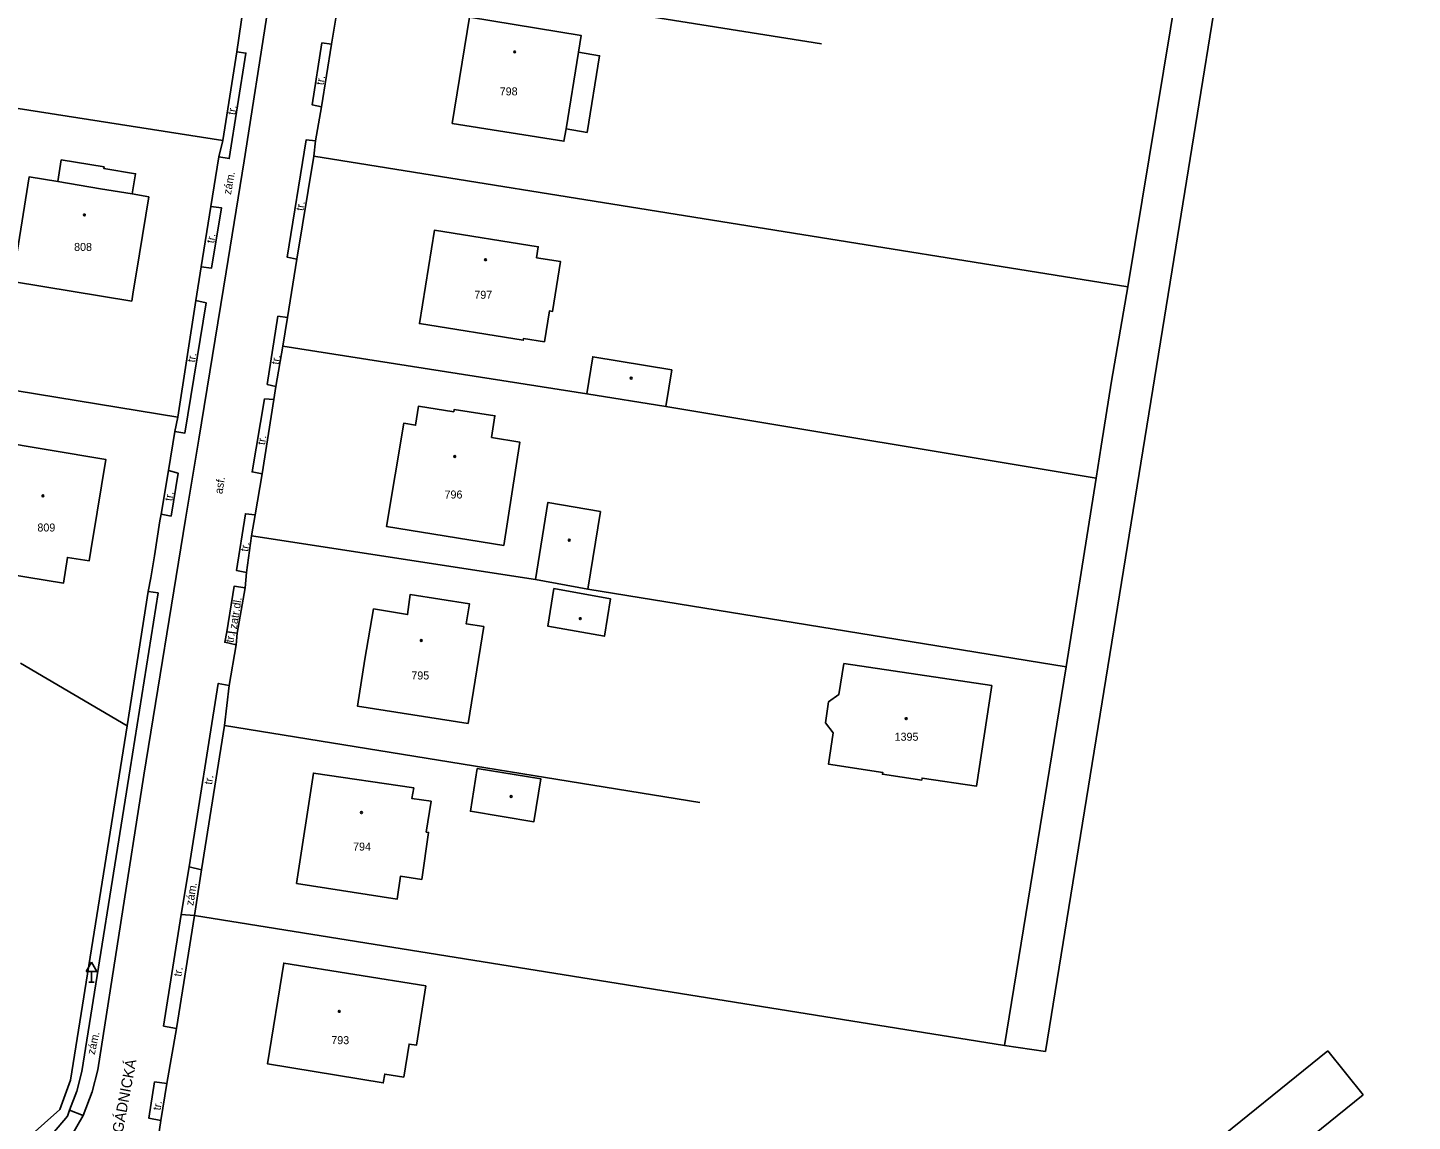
# Model space of a CAD drawing. Extents: x -794191 to -788944, y -1117087 to -1105044.
# Drawn here: x -791027.2 to -790897.5, y -1110478.8 to -1110376.3 of the extents above; entities that cross this region are included whole.
import ezdxf

# ---------------------------------------------------------------- set-up
doc = ezdxf.new("R2010")
doc.units = 0
for name, color, linetype in [('Doplněk polohopisu', 7, 'Continuous'), ('Doplňkové značky', 7, 'Continuous'), ('Hranice - ploty_ zdi', 7, 'Continuous'), ('Komunikace', 7, 'Continuous'), ('Názvy ulic_ silnic_ žel_', 7, 'Continuous'), ('Pomocné popisy', 7, 'Continuous'), ('Stavební objekty', 7, 'Continuous'), ('Značky druhů budov', 7, 'Continuous'), ('Čísla popisná', 7, 'Continuous')]:
    doc.layers.add(name, color=color, linetype=linetype)

msp = doc.modelspace()

# ---------------------------------------------------------------- linework, layer by layer
at = {"layer": 'Doplněk polohopisu'}
for points in [[(-791008.57, -1110432.94), (-791007.89, -1110428.67), (-791006.84, -1110428.83)], [(-791023.31, -1110477.74), (-791022.63, -1110475.97), (-791022.16, -1110474.11), (-791017.63, -1110445.78), (-791015.02, -1110429.29), (-791015.94, -1110429.17)], [(-791012.84, -1110459.43), (-791012.11, -1110454.96)], [(-791037.57, -1110476.57), (-791038.19, -1110479.87), (-791034.41, -1110482.16), (-791029.42, -1110482.93), (-791026.49, -1110481.82), (-791023.51, -1110478.31), (-791023.31, -1110477.74)], [(-791023.31, -1110477.74), (-791022.02, -1110478.25)]]:
    msp.add_lwpolyline(points, dxfattribs=at)
at = {"layer": 'Doplňkové značky'}
for p, q in [((-791021.26, -1110463.884), (-791021.76, -1110464.75)), ((-791021.26, -1110463.884), (-791020.76, -1110464.75)), ((-791021.76, -1110464.75), (-791020.76, -1110464.75)), ((-791021.26, -1110465.75), (-791021.26, -1110464.75)), ((-791021.51, -1110465.75), (-791021.01, -1110465.75))]:
    msp.add_line(p, q, dxfattribs=at)
at = {"layer": 'Hranice - ploty_ zdi'}
for p, q in [((-790952.86, -1110377.85), (-790997.56, -1110370.74)), ((-791007.64, -1110378.61), (-791007, -1110374.32)), ((-790998.75, -1110377.9), (-790998.15, -1110374.14)), ((-790998.75, -1110377.9), (-790999.69, -1110383.76)), ((-791038.17, -1110382.33), (-791008.96, -1110386.93)), ((-791000.27, -1110386.96), (-790999.69, -1110383.76)), ((-791000.27, -1110386.96), (-791000.43, -1110388.39)), ((-791010.07, -1110393.09), (-791009.32, -1110388.46)), ((-791000.43, -1110388.39), (-791002, -1110398.03)), ((-790924.15, -1110400.61), (-791000.43, -1110388.39)), ((-791011.49, -1110401.9), (-791010.97, -1110398.74)), ((-791002.88, -1110403.48), (-791002, -1110398.03)), ((-790920, -1110399.02), (-790931.87, -1110472.24)), ((-791002.88, -1110403.48), (-791003.33, -1110406.19)), ((-791003.33, -1110406.19), (-791003.98, -1110409.95)), ((-790974.85, -1110410.63), (-791003.33, -1110406.19)), ((-791042.9, -1110407.95), (-791013.17, -1110412.83)), ((-790926.65, -1110415.56), (-790925.67, -1110409.46)), ((-791004.18, -1110411.19), (-791003.98, -1110409.95)), ((-791004.18, -1110411.19), (-791005.26, -1110418.15)), ((-790927.11, -1110418.54), (-790967.43, -1110411.83)), ((-791014.03, -1110417.84), (-791013.45, -1110414.18)), ((-790927.11, -1110418.54), (-790926.65, -1110415.56)), ((-791005.91, -1110421.99), (-791005.26, -1110418.15)), ((-790929.93, -1110436.23), (-790927.11, -1110418.54)), ((-791015.35, -1110425.82), (-791014.86, -1110422.55)), ((-791005.91, -1110421.99), (-791006.26, -1110423.96)), ((-791006.26, -1110423.96), (-791006.73, -1110427.38)), ((-790979.66, -1110428.05), (-791006.26, -1110423.96)), ((-791015.68, -1110427.87), (-791015.35, -1110425.82)), ((-791015.94, -1110429.17), (-791015.68, -1110427.87)), ((-790929.93, -1110436.23), (-790974.73, -1110428.94)), ((-791017.92, -1110441.73), (-791015.94, -1110429.17)), ((-791008.36, -1110437.95), (-791007.69, -1110434.15)), ((-791007.61, -1110433.05), (-791007.69, -1110434.15)), ((-791027.91, -1110435.86), (-791017.92, -1110441.73)), ((-790935.7, -1110471.7), (-790929.93, -1110436.23)), ((-791023.22, -1110474.94), (-791017.92, -1110441.73)), ((-790964.25, -1110448.91), (-791008.8, -1110441.7)), ((-790935.7, -1110471.7), (-791011.6, -1110459.5)), ((-790931.87, -1110472.24), (-790935.7, -1110471.7))]:
    msp.add_line(p, q, dxfattribs=at)
for points in [[(-790925.67, -1110409.46), (-790924.15, -1110400.61), (-790918.81, -1110368.3), (-790918.56, -1110365.37), (-790923.25, -1110358.28), (-790928.85, -1110357.42)], [(-790897.49, -1110361.81), (-790913.6, -1110359.42), (-790920, -1110399.02)], [(-791009.32, -1110388.46), (-791008.96, -1110386.93), (-791007.64, -1110378.61)], [(-791010.97, -1110398.74), (-791010.07, -1110393.09)], [(-791013.45, -1110414.18), (-791013.17, -1110412.83), (-791011.49, -1110401.9)], [(-791014.86, -1110422.55), (-791014.72, -1110421.93), (-791014.03, -1110417.84)], [(-791007.61, -1110433.05), (-791006.84, -1110428.83), (-791006.73, -1110427.38)], [(-791008.36, -1110437.95), (-791008.8, -1110441.7), (-791010.95, -1110455.24)], [(-791011.6, -1110459.5), (-791010.95, -1110455.24)], [(-791011.6, -1110459.5), (-791013.28, -1110470.08)], [(-791014.19, -1110475.25), (-791013.28, -1110470.08)], [(-791037.57, -1110476.57), (-791032.68, -1110479.73), (-791029.65, -1110480.82), (-791027.1, -1110480.25), (-791024.21, -1110477.67), (-791023.22, -1110474.94)], [(-791014.19, -1110475.25), (-791014.74, -1110478.72)], [(-791014.96, -1110480.19), (-791014.74, -1110478.72)]]:
    msp.add_lwpolyline(points, dxfattribs=at)
at = {"layer": 'Komunikace'}
for points in [[(-791023.57, -1110480.9), (-791022.02, -1110478.25), (-791021.19, -1110476.03), (-791020.67, -1110473.95), (-791016.34, -1110446.37), (-791012.44, -1110422.39), (-791011.19, -1110414.89), (-791008.62, -1110399.21), (-791006.94, -1110388.81), (-791004.72, -1110374.64)], [(-790998.75, -1110377.9), (-790999.66, -1110377.77), (-791000.59, -1110383.57), (-790999.69, -1110383.76)], [(-791007.64, -1110378.61), (-791006.78, -1110378.73), (-791008.35, -1110388.61), (-791009.32, -1110388.46)], [(-791000.27, -1110386.96), (-791001.13, -1110386.84), (-791002.91, -1110397.85), (-791002, -1110398.03)], [(-791010.07, -1110393.09), (-791009.07, -1110393.23), (-791010, -1110398.86), (-791010.97, -1110398.74)], [(-791011.49, -1110401.9), (-791010.51, -1110402.11), (-791012.51, -1110414.33), (-791013.45, -1110414.18)], [(-791002.88, -1110403.48), (-791003.79, -1110403.38), (-791004.79, -1110409.77), (-791003.98, -1110409.95)], [(-791004.18, -1110411.19), (-791005.04, -1110411.12), (-791006.2, -1110417.96), (-791005.26, -1110418.15)], [(-791014.03, -1110417.84), (-791013.14, -1110418.09), (-791013.8, -1110422.09), (-791014.72, -1110421.93)], [(-791005.91, -1110421.99), (-791006.83, -1110421.88), (-791007.66, -1110427.2), (-791006.73, -1110427.38)], [(-791007.69, -1110434.15), (-791008.76, -1110433.92), (-791008.57, -1110432.94), (-791007.61, -1110433.05)], [(-791008.36, -1110437.95), (-791009.38, -1110437.77), (-791012.11, -1110454.96), (-791010.95, -1110455.24)], [(-791011.6, -1110459.5), (-791012.84, -1110459.43), (-791014.5, -1110469.86), (-791013.28, -1110470.08)], [(-791014.19, -1110475.25), (-791015.34, -1110475.1), (-791015.88, -1110478.48), (-791014.74, -1110478.72)]]:
    msp.add_lwpolyline(points, dxfattribs=at)
at = {"layer": 'Stavební objekty'}
for p, q in [((-790976.78, -1110385.83), (-790975.62, -1110378.65)), ((-791024.42, -1110390.76), (-791020.4, -1110391.43)), ((-791020.4, -1110391.43), (-791017.43, -1110391.91)), ((-790902.08, -1110476.3), (-790905.4, -1110472.2))]:
    msp.add_line(p, q, dxfattribs=at)
for points in [[(-790976.78, -1110385.83), (-790976.99, -1110386.98), (-790987.45, -1110385.31), (-790985.84, -1110375.37), (-790975.37, -1110377.07), (-790975.62, -1110378.65), (-790973.65, -1110378.97), (-790974.82, -1110386.15)], [(-791015.88, -1110392.18), (-791017.43, -1110391.91), (-791017.12, -1110390.03), (-791020.09, -1110389.55), (-791020.07, -1110389.39), (-791024.09, -1110388.74), (-791024.42, -1110390.76), (-791027.1, -1110390.33), (-791028.65, -1110400.13), (-791017.48, -1110401.95), (-791017.37, -1110401.31), (-791016.76, -1110397.52)], [(-790978.79, -1110405.77), (-790978.35, -1110402.88), (-790978.04, -1110402.92), (-790977.29, -1110398.26), (-790979.54, -1110397.89), (-790979.39, -1110396.87), (-790989.11, -1110395.3), (-790990.53, -1110404.06), (-790980.8, -1110405.63), (-790980.77, -1110405.45)], [(-790974.85, -1110410.63), (-790974.28, -1110407.17), (-790966.88, -1110408.4), (-790967.43, -1110411.83)], [(-791030.55, -1110415.03), (-791032.5, -1110426.96), (-791023.89, -1110428.38), (-791023.5, -1110425.97), (-791021.47, -1110426.29), (-791021.31, -1110425.31), (-791020.73, -1110421.74), (-791019.91, -1110416.78)], [(-790979.66, -1110428.05), (-790974.73, -1110428.94), (-790973.56, -1110421.67), (-790978.49, -1110420.82)], [(-790977.92, -1110428.89), (-790978.49, -1110432.41), (-790973.19, -1110433.35), (-790972.63, -1110429.84)], [(-790984.5, -1110432.45), (-790985.97, -1110441.51), (-790996.33, -1110439.89), (-790995.63, -1110435.49), (-790994.82, -1110430.79), (-790991.63, -1110431.32), (-790991.38, -1110429.44), (-790985.83, -1110430.32), (-790986.13, -1110432.19)], [(-790985.1, -1110445.74), (-790985.75, -1110449.75), (-790979.8, -1110450.73), (-790979.15, -1110446.7)], [(-790989.43, -1110448.81), (-790991.22, -1110448.55), (-790991.05, -1110447.56), (-791000.46, -1110446.17), (-791002.04, -1110456.51), (-790992.62, -1110457.98), (-790992.3, -1110455.83), (-790990.31, -1110456.13), (-790989.66, -1110451.73), (-790989.88, -1110451.69)], [(-790989.91, -1110466.09), (-791003.23, -1110463.96), (-791004.75, -1110473.41), (-790993.91, -1110475.19), (-790993.78, -1110474.36), (-790992, -1110474.64), (-790991.49, -1110471.55), (-790990.81, -1110471.66)]]:
    msp.add_lwpolyline(points, close=True, dxfattribs=at)
for points in [[(-790982.63, -1110424.86), (-790993.62, -1110423.07), (-790992, -1110413.4), (-790990.88, -1110413.58), (-790990.61, -1110411.79), (-790987.29, -1110412.33)], [(-790987.29, -1110412.33), (-790987.27, -1110412.12), (-790983.45, -1110412.69), (-790983.77, -1110414.73), (-790981.12, -1110415.17), (-790982.63, -1110424.86)], [(-790950.77, -1110435.89), (-790951.23, -1110438.81), (-790952.18, -1110439.49), (-790952.47, -1110441.45), (-790951.75, -1110442.39), (-790952.2, -1110445.33), (-790947.11, -1110446.1), (-790947.14, -1110446.28), (-790943.46, -1110446.83), (-790943.43, -1110446.64), (-790938.33, -1110447.4), (-790936.89, -1110437.98)], [(-790936.89, -1110437.98), (-790950.77, -1110435.89)], [(-790905.4, -1110472.2), (-790917.29, -1110481.79), (-790913.97, -1110485.89), (-790902.08, -1110476.3)]]:
    msp.add_lwpolyline(points, dxfattribs=at)
at = {"layer": 'Značky druhů budov'}
for centre in [(-790981.6, -1110378.62), (-791021.92, -1110393.89), (-790984.33, -1110398.08), (-790970.68, -1110409.17), (-790987.22, -1110416.51), (-791025.8, -1110420.2), (-790976.48, -1110424.36), (-790975.45, -1110431.7), (-790990.35, -1110433.75), (-790944.91, -1110441.07), (-790981.93, -1110448.36), (-790995.96, -1110449.87), (-790998.03, -1110468.49)]:
    msp.add_circle(centre, 0.0875, dxfattribs=at)

# ---------------------------------------------------------------- texts
at = {"layer": 'Názvy ulic_ silnic_ žel_'}
msp.add_text('BRIGÁDNICKÁ', height=1, rotation=79.26214, dxfattribs=at).set_placement((-791018.75, -1110482.12))
at = {"layer": 'Pomocné popisy'}
for s, rotation, p in [('tr.', 80.98783, (-790999.501, -1110381.763)), ('tr.', 80.98783, (-791007.782, -1110384.553)), ('zám.', 79.85939, (-791008.189, -1110392.029)), ('tr.', 80.98783, (-791001.386, -1110393.538)), ('tr.', 80.98783, (-791009.763, -1110396.572)), ('tr.', 80.98783, (-791011.561, -1110407.736)), ('tr.', 80.98783, (-791003.685, -1110407.938)), ('tr.', 80.98783, (-791005.002, -1110415.467)), ('asf.', 81.01613, (-791008.99, -1110420.06)), ('tr.', 80.98783, (-791013.68, -1110420.723)), ('tr.', 80.98783, (-791006.583, -1110425.462)), ('zatr.dl.', 80.98783, (-791007.64, -1110432.727)), ('tr.', 80.98783, (-791007.956, -1110433.987)), ('tr.', 80.98783, (-791009.962, -1110447.284)), ('zám.', 80.98783, (-791011.713, -1110458.624)), ('tr.', 80.98783, (-791012.831, -1110465.264)), ('zám.', 77.45451, (-791020.954, -1110472.592)), ('tr.', 80.98783, (-791014.789, -1110477.792))]:
    msp.add_text(s, height=0.75, rotation=rotation, dxfattribs=at).set_placement(p)
at = {"layer": 'Čísla popisná'}
for s, p in [('798', (-790983, -1110382.69)), ('808', (-791022.88, -1110397.26)), ('797', (-790985.38, -1110401.74)), ('796', (-790988.17, -1110420.45)), ('809', (-791026.32, -1110423.54)), ('795', (-790991.28, -1110437.4)), ('1395', (-790946, -1110443.14)), ('794', (-790996.74, -1110453.43)), ('793', (-790998.78, -1110471.56))]:
    msp.add_text(s, height=0.75, dxfattribs=at).set_placement(p)

doc.saveas('drawing.dxf')
